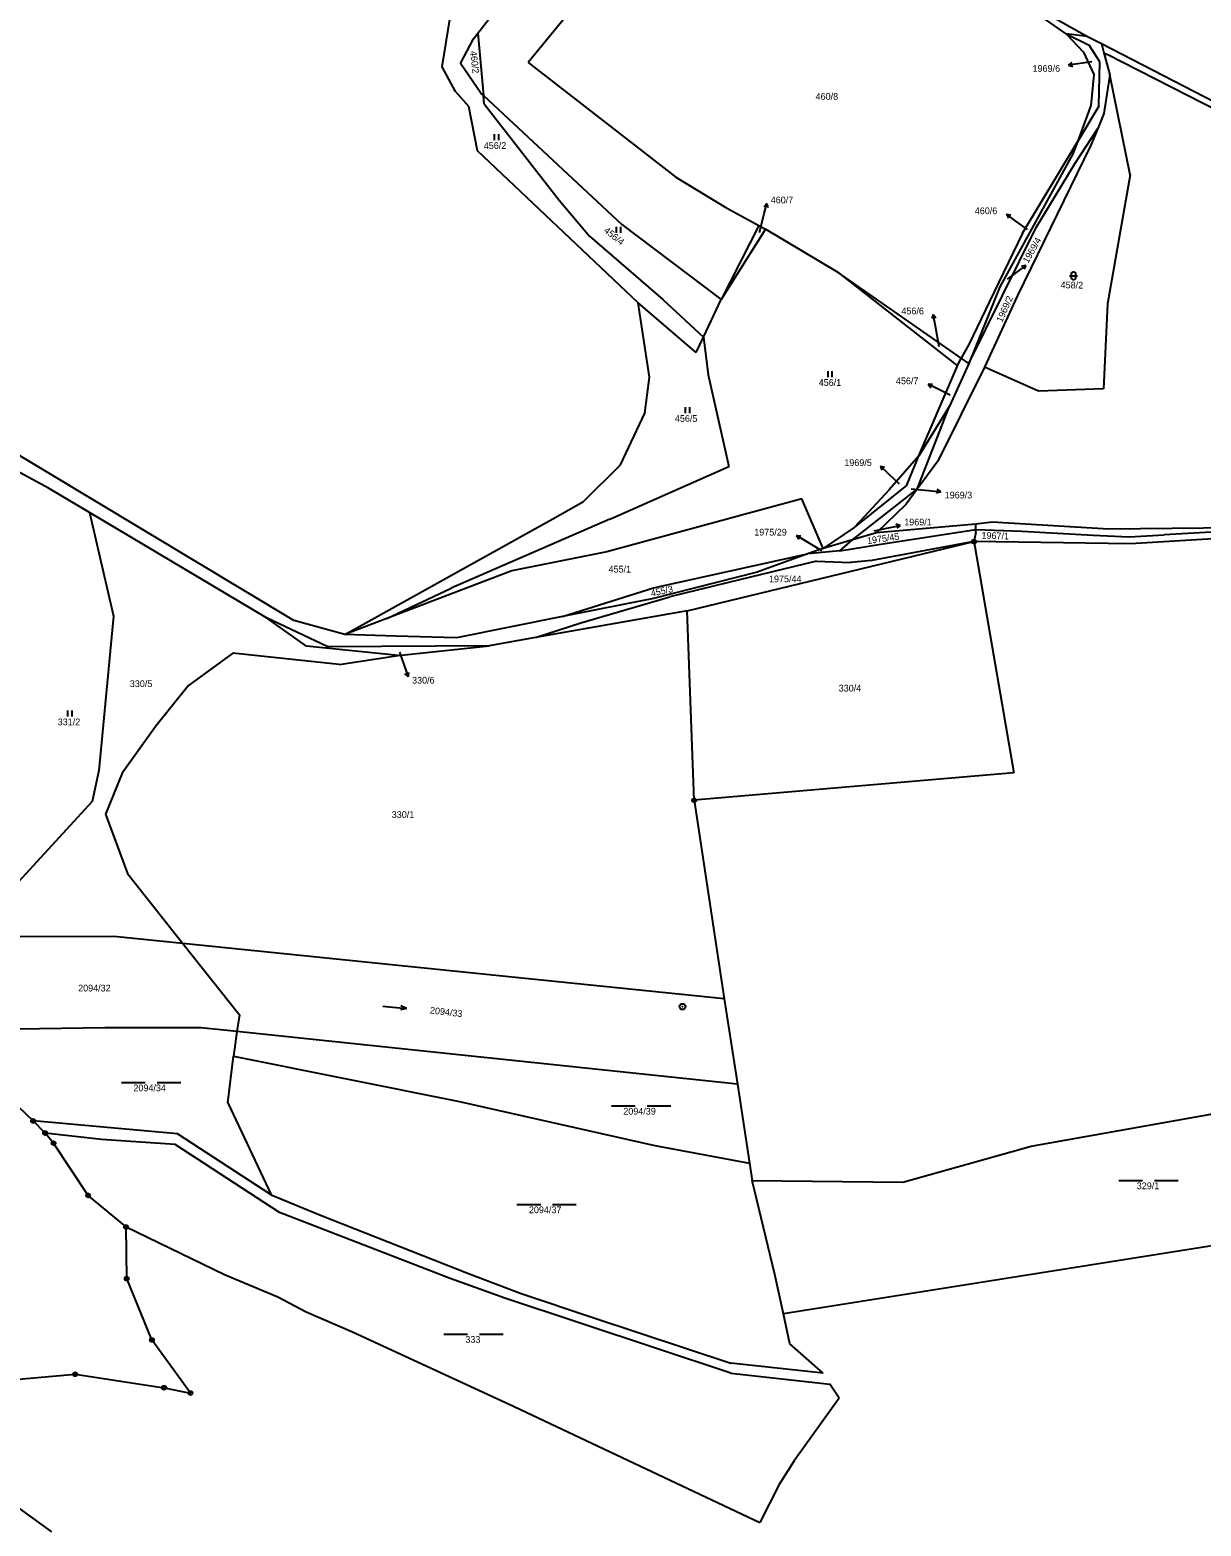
# Model space of a CAD drawing. Extents: x -795483 to -789093, y -1112258 to -1108741.
# Drawn here: x -789856.9 to -789560.9, y -1111965.1 to -1111587 of the extents above; entities that cross this region are included whole.
import ezdxf

# ---------------------------------------------------------------- set-up
doc = ezdxf.new("R2010")
doc.units = 0
for name, color, linetype in [('Komunikace', 7, 'Continuous'), ('Vrstva 1', 7, 'Continuous'), ('Vrstva 14', 7, 'Continuous'), ('Vrstva 16', 7, 'Continuous'), ('Vrstva 23', 7, 'Continuous'), ('Vrstva 28', 7, 'Continuous'), ('Vrstva 4', 7, 'Continuous')]:
    doc.layers.add(name, color=color, linetype=linetype)

msp = doc.modelspace()

# ---------------------------------------------------------------- linework, layer by layer
at = {"layer": 'Komunikace'}
for p, q in [((-789588.52, -1111595.06), (-789591.43, -1111595.49)), ((-789672.52, -1111638.22), (-789671.4, -1111633.77)), ((-789604.77, -1111637.47), (-789607.68, -1111635.36)), ((-789609.8, -1111650.01), (-789607.56, -1111648.33)), ((-789627.12, -1111667.12), (-789628.06, -1111661.87)), ((-789624.33, -1111679.36), (-789627.22, -1111677.91)), ((-789637.15, -1111701.81), (-789639.78, -1111699.31)), ((-789634.21, -1111702.97), (-789629.68, -1111703.43)), ((-789643.5, -1111713.65), (-789639.86, -1111712.88)), ((-789656.73, -1111718.69), (-789660.59, -1111716.36)), ((-789763.47, -1111744.26), (-789762.29, -1111747.69))]:
    msp.add_line(p, q, dxfattribs=at)
at = {"layer": 'Vrstva 1'}
for p, q in [((-789743.68, -1111587.88), (-789732.32, -1111573.17)), ((-789752.69, -1111596.4), (-789750.14, -1111580.74)), ((-789721.7, -1111583.98), (-789730.93, -1111595.29)), ((-789595.02, -1111588.01), (-789600.21, -1111584.4)), ((-789748.09, -1111595.55), (-789744.79, -1111589.31)), ((-789744.79, -1111589.31), (-789743.68, -1111587.88)), ((-789743.68, -1111587.88), (-789742.29, -1111603.57)), ((-789595.02, -1111588.01), (-789590.58, -1111592.62)), ((-789589.63, -1111588.67), (-789595.02, -1111588.01)), ((-789595.02, -1111588.01), (-789589.19, -1111590.87)), ((-789590.58, -1111592.62), (-789587.99, -1111598.34)), ((-789586.5, -1111595.14), (-789589.19, -1111590.87)), ((-789586.08, -1111590.5), (-789585.46, -1111592.82)), ((-789585.46, -1111592.82), (-789584.62, -1111593.26)), ((-789585.46, -1111592.82), (-789583.99, -1111598.37)), ((-789551.96, -1111609.94), (-789584.62, -1111593.26)), ((-789749.32, -1111602.59), (-789752.69, -1111596.4)), ((-789742.92, -1111602.98), (-789748.09, -1111595.55)), ((-789730.93, -1111595.29), (-789693.68, -1111624.27)), ((-789586.71, -1111606.28), (-789586.5, -1111595.14)), ((-789587.99, -1111598.34), (-789588.79, -1111606.1)), ((-789583.99, -1111598.37), (-789585.45, -1111608.18)), ((-789578.8, -1111623.64), (-789583.99, -1111598.37)), ((-789745.98, -1111606.37), (-789749.32, -1111602.59)), ((-789742.29, -1111603.57), (-789742.92, -1111602.98)), ((-789742.07, -1111605.71), (-789742.29, -1111603.57)), ((-789742.29, -1111603.57), (-789707.31, -1111636.17)), ((-789743.76, -1111617.56), (-789745.98, -1111606.37)), ((-789742.07, -1111605.71), (-789723.1, -1111630.02)), ((-789588.79, -1111606.1), (-789592.17, -1111615.33)), ((-789586.71, -1111606.28), (-789592.17, -1111615.33)), ((-789585.45, -1111608.18), (-789587.03, -1111611.93)), ((-789592.75, -1111620.7), (-789587.03, -1111611.93)), ((-789587.03, -1111611.93), (-789588.88, -1111616.3)), ((-789606.06, -1111638.4), (-789592.17, -1111615.33)), ((-789592.17, -1111615.33), (-789593.29, -1111618.39)), ((-789703.15, -1111655.98), (-789743.76, -1111617.56)), ((-789593.29, -1111618.39), (-789611.77, -1111651.98)), ((-789588.88, -1111616.3), (-789607.3, -1111654.19)), ((-789602.61, -1111637), (-789592.75, -1111620.7)), ((-789693.68, -1111624.27), (-789681.04, -1111631.9)), ((-789578.8, -1111623.64), (-789584.54, -1111656.29)), ((-789723.1, -1111630.02), (-789715.49, -1111639.15)), ((-789681.04, -1111631.9), (-789672.69, -1111636.46)), ((-789707.31, -1111636.17), (-789682.15, -1111655.17)), ((-789672.69, -1111636.46), (-789682.15, -1111655.17)), ((-789670.95, -1111637.41), (-789682.15, -1111655.17)), ((-789672.69, -1111636.46), (-789670.95, -1111637.41)), ((-789652.59, -1111648.34), (-789670.95, -1111637.41)), ((-789619.57, -1111671.35), (-789602.61, -1111637)), ((-789606.06, -1111638.4), (-789614.35, -1111655.63)), ((-789715.49, -1111639.15), (-789696.96, -1111655.17)), ((-789652.59, -1111648.34), (-789622.42, -1111671.96)), ((-789621.57, -1111669.95), (-789652.59, -1111648.34)), ((-789611.77, -1111651.98), (-789619.57, -1111671.35)), ((-789700.3, -1111674.81), (-789703.15, -1111655.98)), ((-789688.51, -1111668.53), (-789703.15, -1111655.98)), ((-789696.96, -1111655.17), (-789686.67, -1111664.66)), ((-789686.67, -1111664.66), (-789682.15, -1111655.17)), ((-789614.35, -1111655.63), (-789619.5, -1111666.36)), ((-789607.3, -1111654.19), (-789615.65, -1111672.22)), ((-789584.54, -1111656.29), (-789585.56, -1111677.75)), ((-789688.51, -1111668.53), (-789686.67, -1111664.66)), ((-789686.67, -1111664.66), (-789685.44, -1111674.21)), ((-789619.5, -1111666.36), (-789621.57, -1111669.95)), ((-789632.25, -1111694.63), (-789622.42, -1111671.96)), ((-789615.65, -1111672.22), (-789627.47, -1111696.04)), ((-789619.57, -1111671.35), (-789624.49, -1111682.11)), ((-789622.42, -1111671.96), (-789621.57, -1111669.95)), ((-789619.57, -1111671.35), (-789621.57, -1111669.95)), ((-789602, -1111678.32), (-789615.65, -1111672.22)), ((-789701.48, -1111683.89), (-789700.3, -1111674.81)), ((-789685.44, -1111674.21), (-789680.27, -1111697.39)), ((-789585.56, -1111677.75), (-789602, -1111678.32)), ((-789707.6, -1111696.96), (-789701.48, -1111683.89)), ((-789632.67, -1111703.09), (-789624.49, -1111682.11)), ((-789624.49, -1111682.11), (-789632.25, -1111694.63)), ((-789790.2, -1111736.25), (-789867.49, -1111689.8)), ((-789852.23, -1111702.83), (-789868.26, -1111694.16)), ((-789632.25, -1111694.63), (-789639.75, -1111703.28)), ((-789635.23, -1111702.06), (-789632.25, -1111694.63)), ((-789716.98, -1111706.2), (-789707.6, -1111696.96)), ((-789710.33, -1111710.71), (-789680.27, -1111697.39)), ((-789627.47, -1111696.04), (-789632.67, -1111703.09)), ((-789841.82, -1111708.97), (-789852.23, -1111702.83)), ((-789635.23, -1111702.06), (-789648.55, -1111712.81)), ((-789724.73, -1111710.61), (-789716.98, -1111706.2)), ((-789661.8, -1111705.51), (-789711.1, -1111718.93)), ((-789656.4, -1111718.06), (-789661.8, -1111705.51)), ((-789649.02, -1111715.91), (-789632.67, -1111703.09)), ((-789639.75, -1111703.28), (-789646.03, -1111710.08)), ((-789632.67, -1111703.09), (-789635.46, -1111706.87)), ((-789797.1, -1111735.6), (-789841.82, -1111708.97)), ((-789841.82, -1111708.97), (-789835.75, -1111735.16)), ((-789646.03, -1111710.08), (-789648.55, -1111712.81)), ((-789635.46, -1111706.87), (-789642.93, -1111714.14)), ((-789777.31, -1111739.85), (-789724.73, -1111710.61)), ((-789710.33, -1111710.71), (-789750.45, -1111728.13)), ((-789648.55, -1111712.81), (-789656.4, -1111718.06)), ((-789642.93, -1111714.14), (-789649.02, -1111715.91)), ((-789617.8, -1111711.94), (-789642.93, -1111714.14)), ((-789641.87, -1111716.99), (-789617.83, -1111713.26)), ((-789617.85, -1111714.02), (-789618.3, -1111716.36)), ((-789617.85, -1111714.02), (-789617.83, -1111713.26)), ((-789617.83, -1111713.26), (-789617.8, -1111711.94)), ((-789617.83, -1111713.26), (-789606.22, -1111713.68)), ((-789613.74, -1111711.42), (-789617.8, -1111711.94)), ((-789584.22, -1111713.21), (-789613.74, -1111711.42)), ((-789606.22, -1111713.68), (-789588.19, -1111714.71)), ((-789547.32, -1111712.81), (-789584.22, -1111713.21)), ((-789541.48, -1111713.05), (-789570.21, -1111714.65)), ((-789690.79, -1111733.82), (-789618.3, -1111716.36)), ((-789649.02, -1111715.91), (-789656.4, -1111718.06)), ((-789652.2, -1111718.71), (-789649.02, -1111715.91)), ((-789652.2, -1111718.71), (-789641.87, -1111716.99)), ((-789618.3, -1111716.36), (-789644.08, -1111721.11)), ((-789588.19, -1111714.71), (-789579.1, -1111715.1)), ((-789579.1, -1111715.1), (-789570.21, -1111714.65)), ((-789711.1, -1111718.93), (-789735.14, -1111723.71)), ((-789699.29, -1111728), (-789660.38, -1111719.47)), ((-789658.13, -1111721.27), (-789680.65, -1111726.75)), ((-789660.38, -1111719.47), (-789673.11, -1111724.05)), ((-789656.4, -1111718.06), (-789660.38, -1111719.47)), ((-789652.2, -1111718.71), (-789660.38, -1111719.47)), ((-789658.13, -1111721.27), (-789649.49, -1111721.6)), ((-789644.08, -1111721.11), (-789649.49, -1111721.6)), ((-789735.14, -1111723.71), (-789766.69, -1111735.79)), ((-789673.11, -1111724.05), (-789699.27, -1111730.73)), ((-789766.69, -1111735.79), (-789750.45, -1111728.13)), ((-789722.3, -1111735.31), (-789699.29, -1111728)), ((-789680.65, -1111726.75), (-789695.18, -1111730.26)), ((-789699.27, -1111730.73), (-789722.3, -1111735.31)), ((-789717.68, -1111736.9), (-789695.18, -1111730.26)), ((-789835.75, -1111735.16), (-789839.5, -1111774.19)), ((-789786.97, -1111742.77), (-789797.1, -1111735.6)), ((-789781.56, -1111742.92), (-789797.1, -1111735.6)), ((-789777.31, -1111739.85), (-789790.2, -1111736.25)), ((-789766.69, -1111735.79), (-789777.31, -1111739.85)), ((-789722.3, -1111735.31), (-789749.07, -1111740.63)), ((-789690.79, -1111733.82), (-789729.1, -1111740.62)), ((-789729.1, -1111740.62), (-789717.68, -1111736.9)), ((-789689.02, -1111781.72), (-789690.79, -1111733.82)), ((-789764.48, -1111740.2), (-789777.31, -1111739.85)), ((-789749.07, -1111740.63), (-789764.48, -1111740.2)), ((-789729.1, -1111740.62), (-789740.79, -1111742.69)), ((-789805.64, -1111744.5), (-789816.84, -1111752.74)), ((-789778.74, -1111747.43), (-789805.64, -1111744.5)), ((-789763.81, -1111745.13), (-789786.97, -1111742.77)), ((-789740.79, -1111742.69), (-789781.56, -1111742.92)), ((-789763.81, -1111745.13), (-789740.79, -1111742.69)), ((-789778.74, -1111747.43), (-789763.81, -1111745.13)), ((-789816.84, -1111752.74), (-789825.08, -1111762.96)), ((-789825.08, -1111762.96), (-789833.57, -1111774.9)), ((-789839.5, -1111774.19), (-789841.15, -1111782.05)), ((-789833.57, -1111774.9), (-789837.76, -1111785.24)), ((-789841.15, -1111782.05), (-789872.64, -1111816.26)), ((-789837.76, -1111785.24), (-789832.22, -1111800.26)), ((-789832.22, -1111800.26), (-789818.25, -1111817.89)), ((-789835.69, -1111816.1), (-789872.64, -1111816.26)), ((-789818.25, -1111817.89), (-789835.69, -1111816.1)), ((-789818.25, -1111817.89), (-789803.92, -1111835.96)), ((-789681.41, -1111831.92), (-789818.25, -1111817.89)), ((-789803.92, -1111835.96), (-789804.56, -1111840.17)), ((-789837.98, -1111839.18), (-789875.39, -1111839.76)), ((-789813.59, -1111839.22), (-789837.98, -1111839.18)), ((-789804.56, -1111840.17), (-789813.59, -1111839.22)), ((-789804.56, -1111840.17), (-789805.44, -1111846.42)), ((-789678.04, -1111853.45), (-789804.56, -1111840.17)), ((-789806.86, -1111858.2), (-789805.44, -1111846.42)), ((-789805.44, -1111846.42), (-789748.71, -1111857.79)), ((-789856.08, -1111862.76), (-789870.17, -1111849.3)), ((-789748.71, -1111857.79), (-789698.93, -1111868.93)), ((-789806.86, -1111858.2), (-789795.95, -1111881.45)), ((-789853.06, -1111865.81), (-789856.08, -1111862.76)), ((-789819.56, -1111866.05), (-789856.08, -1111862.76)), ((-789850.92, -1111868.37), (-789853.06, -1111865.81)), ((-789838.77, -1111867.46), (-789853.06, -1111865.81)), ((-789842.18, -1111881.59), (-789850.92, -1111868.37)), ((-789820.16, -1111868.68), (-789838.77, -1111867.46)), ((-789793.79, -1111885.89), (-789820.16, -1111868.68)), ((-789795.95, -1111881.45), (-789819.56, -1111866.05)), ((-789698.93, -1111868.93), (-789674.99, -1111873.43)), ((-789668.66, -1111901.56), (-789674.33, -1111877.78)), ((-789832.59, -1111889.55), (-789842.18, -1111881.59)), ((-789795.95, -1111881.45), (-789783.42, -1111886.57)), ((-789750.71, -1111902.56), (-789793.79, -1111885.89)), ((-789783.42, -1111886.57), (-789746.03, -1111901.34)), ((-789832.43, -1111902.61), (-789832.59, -1111889.55)), ((-789832.59, -1111889.55), (-789807.72, -1111901.57)), ((-789534.83, -1111890.59), (-789666.44, -1111911.53)), ((-789826.05, -1111918.11), (-789832.43, -1111902.61)), ((-789807.72, -1111901.57), (-789794.26, -1111907.24)), ((-789736.89, -1111907.55), (-789750.71, -1111902.56)), ((-789746.03, -1111901.34), (-789732.78, -1111906.32)), ((-789666.44, -1111911.53), (-789668.66, -1111901.56)), ((-789732.78, -1111906.32), (-789714.39, -1111912.47)), ((-789794.26, -1111907.24), (-789787.07, -1111910.99)), ((-789679.71, -1111926.52), (-789736.89, -1111907.55)), ((-789787.07, -1111910.99), (-789775.38, -1111916.02)), ((-789714.39, -1111912.47), (-789679.71, -1111923.97)), ((-789664.84, -1111919.04), (-789666.44, -1111911.53)), ((-789816.31, -1111931.52), (-789826.05, -1111918.11)), ((-789775.38, -1111916.02), (-789734.5, -1111934.95)), ((-789656.4, -1111926.52), (-789664.84, -1111919.04)), ((-789656.4, -1111926.52), (-789679.71, -1111923.97)), ((-789895.26, -1111931.09), (-789845.45, -1111926.78)), ((-789845.45, -1111926.78), (-789823, -1111930.17)), ((-789679.71, -1111926.52), (-789654.75, -1111929.26)), ((-789652.41, -1111932.83), (-789654.75, -1111929.26)), ((-789823, -1111930.17), (-789816.31, -1111931.52)), ((-789652.41, -1111932.83), (-789663.73, -1111948.65)), ((-789851.32, -1111966.55), (-789897, -1111933.82)), ((-789734.5, -1111934.95), (-789672.4, -1111964.22)), ((-789663.73, -1111948.65), (-789667.54, -1111954.62)), ((-789667.54, -1111954.62), (-789672.4, -1111964.22))]:
    msp.add_line(p, q, dxfattribs=at)
at = {"layer": 'Vrstva 16'}
for p, q in [((-789594.4, -1111595.92), (-789593.48, -1111595.28)), ((-789591.43, -1111595.49), (-789594.4, -1111595.92)), ((-789594.4, -1111595.92), (-789593.34, -1111596.27)), ((-789671.4, -1111633.77), (-789670.67, -1111630.86)), ((-789670.67, -1111630.86), (-789671.4, -1111631.71)), ((-789670.67, -1111630.86), (-789670.43, -1111631.95)), ((-789607.68, -1111635.36), (-789610.11, -1111633.6)), ((-789610.11, -1111633.6), (-789609.59, -1111634.59)), ((-789610.11, -1111633.6), (-789609.01, -1111633.78)), ((-789607.56, -1111648.33), (-789605.16, -1111646.53)), ((-789605.16, -1111646.53), (-789606.26, -1111646.73)), ((-789605.16, -1111646.53), (-789605.66, -1111647.53)), ((-789628.59, -1111658.92), (-789628.91, -1111659.99)), ((-789628.06, -1111661.87), (-789628.59, -1111658.92)), ((-789628.59, -1111658.92), (-789627.92, -1111659.81)), ((-789627.22, -1111677.91), (-789629.9, -1111676.57)), ((-789629.9, -1111676.57), (-789629.23, -1111677.46)), ((-789629.9, -1111676.57), (-789628.78, -1111676.57)), ((-789639.78, -1111699.31), (-789641.95, -1111697.24)), ((-789641.95, -1111697.24), (-789641.57, -1111698.29)), ((-789641.95, -1111697.24), (-789640.88, -1111697.57)), ((-789629.68, -1111703.43), (-789626.7, -1111703.74)), ((-789626.7, -1111703.74), (-789627.74, -1111704.13)), ((-789626.7, -1111703.74), (-789627.64, -1111703.14)), ((-789639.86, -1111712.88), (-789636.92, -1111712.26)), ((-789636.92, -1111712.26), (-789638.01, -1111711.98)), ((-789636.92, -1111712.26), (-789637.8, -1111712.96)), ((-789660.59, -1111716.36), (-789663.16, -1111714.81)), ((-789663.16, -1111714.81), (-789662.56, -1111715.75)), ((-789663.16, -1111714.81), (-789662.04, -1111714.9)), ((-789762.29, -1111747.69), (-789761.31, -1111750.53)), ((-789761.31, -1111750.53), (-789762.11, -1111749.74)), ((-789761.31, -1111750.53), (-789761.17, -1111749.42))]:
    msp.add_line(p, q, dxfattribs=at)
at = {"layer": 'Vrstva 23'}
for p, q in [((-789739.48, -1111614.92), (-789739.48, -1111613.42)), ((-789738.48, -1111613.42), (-789738.48, -1111614.92)), ((-789708.63, -1111638.28), (-789708.63, -1111636.78)), ((-789707.63, -1111636.78), (-789707.63, -1111638.28)), ((-789594.13, -1111649.17), (-789592.13, -1111649.17)), ((-789593.63, -1111648.57), (-789593.53, -1111648.37)), ((-789593.63, -1111649.77), (-789593.63, -1111648.57)), ((-789593.53, -1111649.97), (-789593.63, -1111649.77)), ((-789593.53, -1111648.37), (-789593.43, -1111648.27)), ((-789593.43, -1111650.07), (-789593.53, -1111649.97)), ((-789593.43, -1111648.27), (-789593.23, -1111648.17)), ((-789593.23, -1111648.17), (-789593.03, -1111648.17)), ((-789593.03, -1111648.17), (-789592.83, -1111648.27)), ((-789592.83, -1111648.27), (-789592.73, -1111648.37)), ((-789592.73, -1111649.97), (-789592.83, -1111650.07)), ((-789592.73, -1111648.37), (-789592.63, -1111648.57)), ((-789592.63, -1111649.77), (-789592.73, -1111649.97)), ((-789592.63, -1111648.57), (-789592.63, -1111649.77)), ((-789593.23, -1111650.17), (-789593.43, -1111650.07)), ((-789593.03, -1111650.17), (-789593.23, -1111650.17)), ((-789592.83, -1111650.07), (-789593.03, -1111650.17)), ((-789655.18, -1111674.78), (-789655.18, -1111673.28)), ((-789654.18, -1111673.28), (-789654.18, -1111674.78)), ((-789691.18, -1111683.88), (-789691.18, -1111682.38)), ((-789690.18, -1111682.38), (-789690.18, -1111683.88)), ((-789847.32, -1111760.56), (-789847.32, -1111759.06)), ((-789846.32, -1111759.06), (-789846.32, -1111760.56)), ((-789767.7, -1111833.72), (-789761.72, -1111834.3)), ((-789761.72, -1111834.3), (-789763.27, -1111834.65)), ((-789761.72, -1111834.3), (-789763.17, -1111833.66)), ((-789833.73, -1111853.05), (-789827.73, -1111853.05)), ((-789824.73, -1111853.05), (-789818.73, -1111853.05)), ((-789709.92, -1111858.95), (-789703.92, -1111858.95)), ((-789700.92, -1111858.95), (-789694.92, -1111858.95)), ((-789581.7, -1111877.8), (-789575.7, -1111877.8)), ((-789572.7, -1111877.8), (-789566.7, -1111877.8)), ((-789733.81, -1111883.86), (-789727.81, -1111883.86)), ((-789724.81, -1111883.86), (-789718.81, -1111883.86)), ((-789752.29, -1111916.61), (-789746.29, -1111916.61)), ((-789743.29, -1111916.61), (-789737.29, -1111916.61))]:
    msp.add_line(p, q, dxfattribs=at)
at = {"layer": 'Vrstva 28'}
for centre, radius in [((-789618.3, -1111716.36), 0.5), ((-789618.3, -1111716.36), 0.01), ((-789689.02, -1111781.72), 0.5), ((-789689.02, -1111781.72), 0.01), ((-789691.95, -1111833.87), 0.75), ((-789691.95, -1111833.87), 0.01), ((-789856.08, -1111862.76), 0.5), ((-789856.08, -1111862.76), 0.01), ((-789853.06, -1111865.81), 0.5), ((-789853.06, -1111865.81), 0.01), ((-789850.92, -1111868.37), 0.5), ((-789850.92, -1111868.37), 0.01), ((-789842.18, -1111881.59), 0.5), ((-789842.18, -1111881.59), 0.01), ((-789832.59, -1111889.55), 0.5), ((-789832.59, -1111889.55), 0.01), ((-789832.43, -1111902.61), 0.5), ((-789832.43, -1111902.61), 0.01), ((-789826.05, -1111918.11), 0.5), ((-789826.05, -1111918.11), 0.01), ((-789845.45, -1111926.78), 0.5), ((-789845.45, -1111926.78), 0.01), ((-789823, -1111930.17), 0.5), ((-789823, -1111930.17), 0.01), ((-789816.31, -1111931.52), 0.5), ((-789816.31, -1111931.52), 0.01)]:
    msp.add_circle(centre, radius, dxfattribs=at)
at = {"layer": 'Vrstva 4'}
for p, q in [((-789599.42, -1111583.22), (-789589.63, -1111588.67)), ((-789589.63, -1111588.67), (-789586.08, -1111590.5)), ((-789586.08, -1111590.5), (-789551.31, -1111608.42)), ((-789618.3, -1111716.36), (-789618.08, -1111717.62)), ((-789578.71, -1111716.87), (-789618.3, -1111716.36)), ((-789618.08, -1111717.62), (-789608.19, -1111774.74)), ((-789547.02, -1111714.99), (-789578.71, -1111716.87)), ((-789608.19, -1111774.74), (-789689.02, -1111781.72)), ((-789689.02, -1111781.72), (-789681.41, -1111831.92)), ((-789681.41, -1111831.92), (-789678.04, -1111853.45)), ((-789603.87, -1111869.13), (-789484.09, -1111847.77)), ((-789678.04, -1111853.45), (-789674.99, -1111873.43)), ((-789636.29, -1111878.22), (-789603.87, -1111869.13)), ((-789674.99, -1111873.43), (-789674.33, -1111877.78)), ((-789674.33, -1111877.78), (-789636.29, -1111878.22))]:
    msp.add_line(p, q, dxfattribs=at)

# ---------------------------------------------------------------- texts
at = {"layer": 'Vrstva 14'}
for s, rotation, p in [('460/2', 276.5257, (-789745.66, -1111592.46)), ('456/2', 0.7737, (-789742.18, -1111617.16)), ('456/4', 321.1701, (-789711.98, -1111638.01)), ('458/2', 359.3897, (-789596.41, -1111652.33)), ('1969/2', 66.1162, (-789611.19, -1111661.08)), ('1975/45', 7.9942, (-789645.2, -1111716.98)), ('1967/1', 358.1022, (-789616.43, -1111715.6)), ('455/3', 12.2361, (-789699.79, -1111730.27)), ('2094/33', 353.2423, (-789755.86, -1111835.58))]:
    msp.add_text(s, height=1.7, rotation=rotation, dxfattribs=at).set_placement(p)
for s, height, p in [('1969/6', 0.1, (-789588.52, -1111595.06)), ('460/8', 1.7, (-789658.32, -1111604.69)), ('460/7', 0.1, (-789672.52, -1111638.22)), ('460/6', 0.1, (-789604.77, -1111637.47)), ('1969/4', 0.1, (-789609.8, -1111650.01)), ('456/6', 0.1, (-789627.12, -1111667.12)), ('456/1', 1.7, (-789657.54, -1111676.98)), ('456/7', 0.1, (-789624.33, -1111679.36)), ('456/5', 1.7, (-789693.89, -1111686.08)), ('1969/5', 0.1, (-789637.15, -1111701.81)), ('1969/3', 0.1, (-789634.21, -1111702.97)), ('1969/1', 0.1, (-789643.5, -1111713.65)), ('1975/29', 0.1, (-789656.73, -1111718.69)), ('455/1', 1.7, (-789710.65, -1111724.16)), ('1975/44', 1.7, (-789670.11, -1111726.62)), ('330/6', 0.1, (-789763.47, -1111744.26)), ('330/5', 1.7, (-789831.65, -1111753.1)), ('330/4', 1.7, (-789652.49, -1111754.23)), ('331/2', 1.7, (-789849.86, -1111762.76)), ('330/1', 1.7, (-789765.45, -1111786.18)), ('2094/32', 1.7, (-789844.71, -1111830.03)), ('2094/34', 1.7, (-789830.74, -1111855.25)), ('2094/39', 1.7, (-789706.93, -1111861.15)), ('329/1', 1.7, (-789577.16, -1111880)), ('2094/37', 1.7, (-789730.78, -1111886.06)), ('333', 1.7, (-789746.84, -1111918.81))]:
    msp.add_text(s, height=height, dxfattribs=at).set_placement(p)
at = {"layer": 'Vrstva 16'}
for s, p in [('1969/6', (-789603.49, -1111597.62)), ('460/7', (-789669.67, -1111630.86)), ('460/6', (-789618.1, -1111633.6)), ('456/6', (-789636.64, -1111658.92)), ('456/7', (-789638.02, -1111676.57)), ('1969/5', (-789651.07, -1111697.24)), ('1969/3', (-789625.7, -1111705.44)), ('1969/1', (-789635.92, -1111712.26)), ('1975/29', (-789673.83, -1111714.81)), ('330/6', (-789760.31, -1111752.23))]:
    msp.add_text(s, height=1.7, dxfattribs=at).set_placement(p)
msp.add_text('1969/4', height=1.7, rotation=60.5357, dxfattribs=at).set_placement((-789604.61, -1111646.14))

doc.saveas('drawing.dxf')
